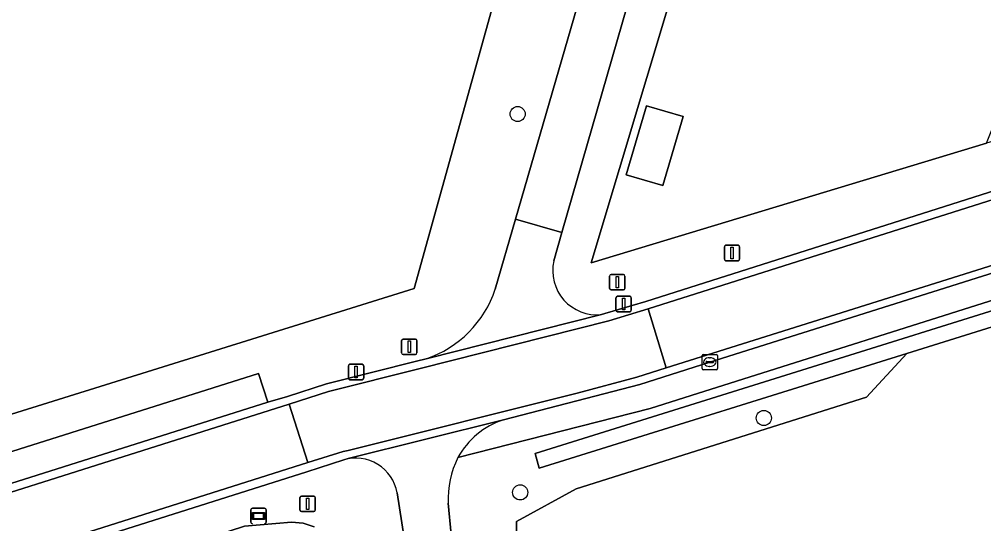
# Model space of a CAD drawing. Extents: x 162879 to 165540, y 384011 to 385181.
# Drawn here: x 163715.3 to 163777.7, y 384499.8 to 384532.4 of the extents above; entities that cross this region are included whole.
import ezdxf

# ---------------------------------------------------------------- set-up
doc = ezdxf.new("R2010")
doc.units = 0
for name, color, linetype in [('IMGEO_Afsluitpaal', 7, 'Continuous'), ('IMGEO_Berm_groen', 7, 'Continuous'), ('IMGEO_Boom', 7, 'Continuous'), ('IMGEO_Bouwland', 7, 'Continuous'), ('IMGEO_Erf', 7, 'Continuous'), ('IMGEO_Grasland_agrarisch', 7, 'Continuous'), ('IMGEO_Groenvoorziening', 7, 'Continuous'), ('IMGEO_Haag', 7, 'Continuous'), ('IMGEO_Kolk', 7, 'Continuous'), ('IMGEO_Lichtmast', 7, 'Continuous'), ('IMGEO_Loofbos', 7, 'Continuous'), ('IMGEO_Oever', 7, 'Continuous'), ('IMGEO_Pand', 7, 'Continuous'), ('IMGEO_Parkeervlak_halfverhard', 7, 'Continuous'), ('IMGEO_Rijbaan_lokaal_gesloten', 7, 'Continuous'), ('IMGEO_Rijbaan_lokaal_open', 7, 'Continuous'), ('IMGEO_Voetpad_open', 7, 'Continuous'), ('IMGEO_Wegwijzer', 7, 'Continuous')]:
    doc.layers.add(name, color=color, linetype=linetype)

msp = doc.modelspace()

# ---------------------------------------------------------------- linework, layer by layer
at = {"layer": 'IMGEO_Afsluitpaal'}
for p, q in [((163753.463, 384515.004), (163753.463, 384515.804)), ((163753.463, 384515.804), (163753.463, 384515.004)), ((163753.563, 384515.904), (163754.353, 384515.904)), ((163754.353, 384515.904), (163753.563, 384515.904)), ((163754.453, 384515.804), (163754.453, 384515.004)), ((163754.453, 384515.004), (163754.453, 384515.804)), ((163754.353, 384514.904), (163753.563, 384514.904)), ((163753.563, 384514.904), (163754.353, 384514.904)), ((163753.875, 384513.592), (163753.875, 384514.392)), ((163753.875, 384514.392), (163753.875, 384513.592)), ((163753.975, 384514.492), (163754.765, 384514.492)), ((163754.765, 384514.492), (163753.975, 384514.492)), ((163754.865, 384514.392), (163754.865, 384513.592)), ((163754.865, 384513.592), (163754.865, 384514.392)), ((163754.765, 384513.492), (163753.975, 384513.492)), ((163753.975, 384513.492), (163754.765, 384513.492)), ((163740.111, 384511.729), (163740.901, 384511.729)), ((163740.901, 384511.729), (163740.111, 384511.729)), ((163740.011, 384510.829), (163740.011, 384511.629)), ((163740.011, 384511.629), (163740.011, 384510.829)), ((163741.001, 384511.629), (163741.001, 384510.829)), ((163741.001, 384510.829), (163741.001, 384511.629)), ((163740.901, 384510.729), (163740.111, 384510.729)), ((163740.111, 384510.729), (163740.901, 384510.729)), ((163733.434, 384500.664), (163733.434, 384501.464)), ((163733.434, 384501.464), (163733.434, 384500.664)), ((163733.534, 384501.564), (163734.324, 384501.564)), ((163734.324, 384501.564), (163733.534, 384501.564)), ((163734.424, 384501.464), (163734.424, 384500.664)), ((163734.424, 384500.664), (163734.424, 384501.464)), ((163734.324, 384500.564), (163733.534, 384500.564)), ((163733.534, 384500.564), (163734.324, 384500.564))]:
    msp.add_line(p, q, dxfattribs=at)
for points in [[(163753.883, 384515.779), (163754.033, 384515.779), (163754.033, 384515.029), (163753.883, 384515.029), (163753.883, 384515.779)], [(163754.295, 384514.367), (163754.445, 384514.367), (163754.445, 384513.617), (163754.295, 384513.617), (163754.295, 384514.367)], [(163740.431, 384511.604), (163740.581, 384511.604), (163740.581, 384510.854), (163740.431, 384510.854), (163740.431, 384511.604)], [(163733.854, 384501.439), (163734.004, 384501.439), (163734.004, 384500.689), (163733.854, 384500.689), (163733.854, 384501.439)]]:
    msp.add_lwpolyline(points, dxfattribs=at)
for centre, start, end in [((163753.563, 384515.804), 90, 180), ((163753.563, 384515.804), 90, 180), ((163754.353, 384515.804), 0, 90), ((163754.353, 384515.804), 360, 90), ((163753.563, 384515.004), 180, 270), ((163753.563, 384515.004), 180, 270), ((163754.353, 384515.004), 270, 0), ((163754.353, 384515.004), 270, 0), ((163753.975, 384514.392), 90, 180), ((163753.975, 384514.392), 90, 180), ((163754.765, 384514.392), 0, 90), ((163754.765, 384514.392), 360, 90), ((163753.975, 384513.592), 180, 270), ((163753.975, 384513.592), 180, 270), ((163754.765, 384513.592), 270, 0), ((163754.765, 384513.592), 270, 0), ((163740.111, 384511.629), 90, 180), ((163740.111, 384511.629), 90, 180), ((163740.901, 384511.629), 0, 90), ((163740.901, 384511.629), 360, 90), ((163740.111, 384510.829), 180, 270), ((163740.111, 384510.829), 180, 270), ((163740.901, 384510.829), 270, 0), ((163740.901, 384510.829), 270, 0), ((163733.534, 384501.464), 90, 180), ((163733.534, 384501.464), 90, 180), ((163734.324, 384501.464), 0, 90), ((163734.324, 384501.464), 360, 90), ((163733.534, 384500.664), 180, 270), ((163733.534, 384500.664), 180, 270), ((163734.324, 384500.664), 270, 0), ((163734.324, 384500.664), 270, 0)]:
    msp.add_arc(centre, 0.1, start, end, dxfattribs=at)
at = {"layer": 'IMGEO_Berm_groen'}
for points in [[(163736.271, 384503.913), (163733.882, 384503.128), (163673.457, 384484.009), (163672.218, 384481.736), (163672.861, 384479.522), (163673.525, 384477.235), (163735.296, 384497.157), (163738.245, 384498.107), (163740.185, 384498.733), (163740.174, 384498.86), (163739.718, 384501.777)], [(163734.712, 384498.764), (163734.624, 384498.186), (163733.132, 384497.317), (163675.705, 384478.27), (163675.039, 384480.186), (163674.542, 384481.62), (163729.855, 384499.627), (163732.888, 384499.869), (163733.639, 384499.81), (163734.353, 384499.569)]]:
    msp.add_lwpolyline(points, dxfattribs=at)
msp.add_arc((163737.039, 384501.303), 2.721, 10.04057, 106.38898, dxfattribs=at)
at = {"layer": 'IMGEO_Boom'}
for centre in [(163747.516, 384526.285), (163763.439, 384506.618), (163747.682, 384501.805)]:
    msp.add_circle(centre, 0.489, dxfattribs=at)
at = {"layer": 'IMGEO_Bouwland'}
msp.add_lwpolyline([(163855.899, 384531.368), (163814.844, 384522.961), (163804.4, 384520.545), (163798.342, 384518.806), (163772.691, 384510.794), (163770.073, 384507.956), (163751.31, 384502.046), (163747.438, 384499.922), (163747.438, 384482.013), (163749.377, 384469.459), (163749.654, 384464.659), (163751.685, 384456.628), (163754.823, 384449.705), (163867.186, 384478.711), (163950.521, 384501.908), (163952.667, 384505.672), (163941.075, 384511.882)], dxfattribs=at)
at = {"layer": 'IMGEO_Erf'}
for points in [[(163799.02, 384577.651), (163792.055, 384580.685), (163773.826, 384588.522), (163773.647, 384587.918), (163773.124, 384586.176), (163768.848, 384571.921), (163768.498, 384570.754), (163752.269, 384516.65), (163777.851, 384524.403)], [(163758.229, 384526.12), (163756.916, 384521.65), (163754.538, 384522.348), (163755.851, 384526.819)]]:
    msp.add_lwpolyline(points, close=True, dxfattribs=at)
at = {"layer": 'IMGEO_Grasland_agrarisch'}
msp.add_lwpolyline([(163668.553, 384493.307), (163668.711, 384492.83), (163669.151, 384492.975), (163707.984, 384504.752), (163740.833, 384514.99), (163749.199, 384545.097), (163706.403, 384553.758), (163672.665, 384560.355), (163668.96, 384560.915), (163596.312, 384574.671), (163590.751, 384571.191), (163607.758, 384514.396), (163625.434, 384520.504), (163627.339, 384513.36), (163660.438, 384521.774)], close=True, dxfattribs=at)
at = {"layer": 'IMGEO_Groenvoorziening'}
for points in [[(163855.058, 384541.435), (163857.245, 384543.079), (163859.275, 384544.758), (163860.172, 384545.493), (163858.584, 384551.143), (163856.415, 384552.055), (163855.609, 384549.273), (163851.342, 384547.903), (163783.168, 384526.014), (163777.851, 384524.403), (163752.269, 384516.65), (163768.498, 384570.754), (163765.703, 384571.809), (163750.372, 384518.617), (163749.854, 384516.777)], [(163747.438, 384482.013), (163747.438, 384499.922), (163751.31, 384502.046), (163770.073, 384507.956), (163772.691, 384510.794), (163748.898, 384503.363), (163748.645, 384504.331), (163798.055, 384519.764), (163804.144, 384521.512), (163814.635, 384523.939), (163855.656, 384532.338)], [(163855.656, 384532.338), (163814.635, 384523.939), (163804.144, 384521.512), (163798.055, 384519.764), (163748.645, 384504.331), (163748.898, 384503.363), (163772.691, 384510.794), (163798.342, 384518.806)], [(163752.94, 384513.318), (163753.158, 384513.373), (163755.812, 384514.166), (163785.969, 384523.751), (163791.216, 384525.336)], [(163780.96, 384515.1), (163758.748, 384508.071), (163756.083, 384507.235), (163743.651, 384504.054)], [(163743.012, 384501.102), (163743.213, 384499.073), (163743.896, 384491.268), (163744.713, 384481.919)]]:
    msp.add_lwpolyline(points, dxfattribs=at)
for centre, radius, start, end in [((163752.626, 384516.144), 2.843, 167.12895, 276.34752), ((163749.179, 384501.312), 6.17, 153.61892, 181.95309)]:
    msp.add_arc(centre, radius, start, end, dxfattribs=at)
at = {"layer": 'IMGEO_Haag'}
msp.add_lwpolyline([(163855.656, 384532.338), (163814.635, 384523.939), (163804.144, 384521.512), (163798.055, 384519.764), (163748.645, 384504.331), (163748.898, 384503.363), (163772.691, 384510.794), (163798.342, 384518.806), (163804.4, 384520.545), (163814.844, 384522.961)], dxfattribs=at)
at = {"layer": 'IMGEO_Kolk'}
for p, q in [((163759.446, 384509.81), (163759.446, 384510.662)), ((163759.521, 384510.736), (163760.373, 384510.736)), ((163759.934, 384510.516), (163759.959, 384510.516)), ((163760.447, 384510.662), (163760.447, 384509.81)), ((163759.705, 384510.23), (163759.705, 384510.242)), ((163760.143, 384510.193), (163759.745, 384510.193)), ((163759.748, 384510.279), (163760.146, 384510.279)), ((163759.957, 384509.956), (163759.932, 384509.956)), ((163760.189, 384510.242), (163760.189, 384510.23)), ((163760.373, 384509.736), (163759.521, 384509.736))]:
    msp.add_line(p, q, dxfattribs=at)
for points in [[(163759.446, 384509.81), (163759.446, 384510.662)], [(163759.521, 384510.736), (163760.373, 384510.736)], [(163760.447, 384510.662), (163760.447, 384509.81)], [(163760.373, 384509.736), (163759.521, 384509.736)]]:
    msp.add_lwpolyline(points, dxfattribs=at)
for centre, radius, start, end in [((163759.523, 384510.66), 0.0765, 91.55205, 178.44795), ((163759.523, 384510.66), 0.0765, 91.55205, 178.44795), ((163760.371, 384510.66), 0.0765, 1.55205, 88.44795), ((163760.371, 384510.66), 0.0765, 1.55205, 88.44795), ((163759.745, 384510.239), 0.0403, 85.87752, 175.75265), ((163759.742, 384510.229), 0.0366, 178.93798, 274.71019), ((163760.146, 384510.236), 0.043, 264.86636, 352.45326), ((163760.15, 384510.241), 0.0386, 1.73085, 96.63898), ((163759.523, 384509.812), 0.0765, 181.55205, 268.44795), ((163759.523, 384509.812), 0.0765, 181.55205, 268.44795), ((163760.371, 384509.812), 0.0765, 271.55205, 358.44795), ((163760.371, 384509.812), 0.0765, 271.55205, 358.44795)]:
    msp.add_arc(centre, radius, start, end, dxfattribs=at)
for centre, major_axis, ratio, start_param, end_param in [((163759.933, 384510.236), (-0.387, 0.002), 0.722429, 4.712389, 7.853982), ((163759.958, 384510.236), (-0.39, 0.002), 0.717154, 1.570796, 4.712389)]:
    msp.add_ellipse(centre, major_axis=major_axis, ratio=ratio, start_param=start_param, end_param=end_param, dxfattribs=at)
at = {"layer": 'IMGEO_Lichtmast'}
for p, q in [((163760.886, 384516.895), (163760.886, 384517.695)), ((163760.886, 384517.695), (163760.886, 384516.895)), ((163760.986, 384517.795), (163761.776, 384517.795)), ((163761.776, 384517.795), (163760.986, 384517.795)), ((163761.876, 384517.695), (163761.876, 384516.895)), ((163761.876, 384516.895), (163761.876, 384517.695)), ((163761.776, 384516.795), (163760.986, 384516.795)), ((163760.986, 384516.795), (163761.776, 384516.795)), ((163736.567, 384509.194), (163736.567, 384509.994)), ((163736.567, 384509.994), (163736.567, 384509.194)), ((163736.667, 384510.094), (163737.457, 384510.094)), ((163737.457, 384510.094), (163736.667, 384510.094)), ((163737.557, 384509.994), (163737.557, 384509.194)), ((163737.557, 384509.194), (163737.557, 384509.994)), ((163737.457, 384509.094), (163736.667, 384509.094)), ((163736.667, 384509.094), (163737.457, 384509.094))]:
    msp.add_line(p, q, dxfattribs=at)
for points in [[(163761.306, 384517.67), (163761.456, 384517.67), (163761.456, 384516.92), (163761.306, 384516.92), (163761.306, 384517.67)], [(163736.987, 384509.969), (163737.137, 384509.969), (163737.137, 384509.219), (163736.987, 384509.219), (163736.987, 384509.969)]]:
    msp.add_lwpolyline(points, dxfattribs=at)
for centre, start, end in [((163760.986, 384517.695), 90, 180), ((163760.986, 384517.695), 90, 180), ((163761.776, 384517.695), 0, 90), ((163761.776, 384517.695), 360, 90), ((163760.986, 384516.895), 180, 270), ((163760.986, 384516.895), 180, 270), ((163761.776, 384516.895), 270, 0), ((163761.776, 384516.895), 270, 0), ((163736.667, 384509.994), 90, 180), ((163736.667, 384509.994), 90, 180), ((163737.457, 384509.994), 0, 90), ((163737.457, 384509.994), 360, 90), ((163736.667, 384509.194), 180, 270), ((163736.667, 384509.194), 180, 270), ((163737.457, 384509.194), 270, 0), ((163737.457, 384509.194), 270, 0)]:
    msp.add_arc(centre, 0.1, start, end, dxfattribs=at)
at = {"layer": 'IMGEO_Loofbos'}
for points in [[(163746.068, 384514.958), (163747.384, 384519.482), (163768.118, 384591.001), (163767.053, 384591.5), (163767.086, 384591.577), (163767.821, 384593.275), (163761.701, 384599.219)], [(163749.199, 384545.097), (163740.833, 384514.99), (163707.984, 384504.752), (163669.151, 384492.975), (163668.711, 384492.83), (163670.024, 384488.865), (163670.255, 384488.274), (163685.29, 384493.062), (163684.706, 384494.946), (163730.755, 384509.491), (163731.366, 384507.637), (163732.632, 384508.009), (163735.16, 384508.836), (163741.054, 384510.309), (163741.517, 384510.426), (163741.607, 384510.449)]]:
    msp.add_lwpolyline(points, dxfattribs=at)
msp.add_arc((163739.318, 384517.175), 7.104, 288.79376, 341.81944, dxfattribs=at)
at = {"layer": 'IMGEO_Oever'}
msp.add_lwpolyline([(163734.353, 384499.569), (163733.639, 384499.81), (163732.888, 384499.869), (163729.855, 384499.627), (163674.542, 384481.62), (163675.039, 384480.186), (163675.705, 384478.27), (163733.132, 384497.317)], dxfattribs=at)
at = {"layer": 'IMGEO_Pand'}
msp.add_lwpolyline([(163758.229, 384526.12), (163755.851, 384526.819), (163754.538, 384522.348), (163756.916, 384521.65)], close=True, dxfattribs=at)
at = {"layer": 'IMGEO_Parkeervlak_halfverhard'}
msp.add_lwpolyline([(163731.366, 384507.637), (163730.755, 384509.491), (163684.706, 384494.946), (163685.29, 384493.062)], close=True, dxfattribs=at)
at = {"layer": 'IMGEO_Rijbaan_lokaal_gesloten'}
msp.add_lwpolyline([(163791.418, 384524.876), (163786.222, 384523.282), (163755.965, 384513.688), (163757.115, 384509.864), (163780.232, 384517.137)], dxfattribs=at)
for points in [[(163757.115, 384509.864), (163755.965, 384513.688), (163753.419, 384512.911), (163741.21, 384509.831), (163735.282, 384508.322), (163732.744, 384507.516), (163733.943, 384503.731), (163736.228, 384504.447), (163736.556, 384504.526), (163751.375, 384508.217), (163755.228, 384509.255)], [(163733.943, 384503.731), (163732.744, 384507.516), (163666.524, 384486.547), (163617.326, 384471.177), (163605.38, 384467.425), (163606.478, 384463.562), (163618.666, 384467.431), (163666.742, 384482.429)]]:
    msp.add_lwpolyline(points, close=True, dxfattribs=at)
at = {"layer": 'IMGEO_Rijbaan_lokaal_open'}
for points in [[(163791.216, 384525.336), (163785.969, 384523.751), (163755.812, 384514.166), (163753.158, 384513.373), (163752.94, 384513.318), (163741.607, 384510.449), (163741.517, 384510.426), (163741.054, 384510.309), (163735.16, 384508.836), (163732.632, 384508.009), (163731.366, 384507.637), (163685.29, 384493.062), (163670.255, 384488.274), (163666.391, 384487.043), (163664.558, 384486.47), (163620.324, 384472.642), (163617.184, 384471.66), (163605.167, 384467.904)], [(163605.38, 384467.425), (163617.326, 384471.177), (163666.524, 384486.547), (163732.744, 384507.516), (163735.282, 384508.322), (163741.21, 384509.831), (163753.419, 384512.911), (163755.965, 384513.688), (163786.222, 384523.282), (163791.418, 384524.876)], [(163780.232, 384517.137), (163757.115, 384509.864), (163755.228, 384509.255), (163751.375, 384508.217), (163736.556, 384504.526), (163736.228, 384504.447), (163733.943, 384503.731), (163666.742, 384482.429), (163618.666, 384467.431), (163606.478, 384463.562)], [(163606.62, 384463.084), (163618.797, 384466.945), (163663.998, 384481.064), (163673.457, 384484.009), (163733.882, 384503.128), (163736.271, 384503.913), (163736.561, 384504.005), (163746.591, 384506.492), (163755.421, 384508.79), (163759.947, 384510.236), (163780.394, 384516.674)], [(163746.591, 384506.492), (163736.561, 384504.005), (163736.271, 384503.913)], [(163739.718, 384501.777), (163740.174, 384498.86), (163743.213, 384499.073), (163743.012, 384501.102)]]:
    msp.add_lwpolyline(points, dxfattribs=at)
for centre, radius, start, end in [((163748.127, 384501.648), 5.082, 107.59425, 151.74031), ((163737.039, 384501.303), 2.721, 10.04057, 106.38898), ((163749.179, 384501.312), 6.17, 153.61892, 181.95309)]:
    msp.add_arc(centre, radius, start, end, dxfattribs=at)
at = {"layer": 'IMGEO_Voetpad_open'}
msp.add_lwpolyline([(163765.703, 384571.809), (163768.498, 384570.754), (163768.848, 384571.921), (163766.044, 384572.955), (163770.912, 384589.693), (163768.118, 384591.001), (163747.384, 384519.482), (163750.372, 384518.617)], close=True, dxfattribs=at)
for points in [[(163749.854, 384516.777), (163750.372, 384518.617), (163747.384, 384519.482), (163746.068, 384514.958)], [(163780.394, 384516.674), (163759.947, 384510.236), (163755.421, 384508.79), (163746.591, 384506.492)], [(163743.651, 384504.054), (163756.083, 384507.235), (163758.748, 384508.071), (163780.96, 384515.1)], [(163741.607, 384510.449), (163752.94, 384513.318)]]:
    msp.add_lwpolyline(points, dxfattribs=at)
for centre, radius, start, end in [((163752.626, 384516.144), 2.843, 167.12895, 276.34752), ((163739.318, 384517.175), 7.104, 288.79376, 341.81944), ((163748.127, 384501.648), 5.082, 107.59425, 151.74031)]:
    msp.add_arc(centre, radius, start, end, dxfattribs=at)
at = {"layer": 'IMGEO_Wegwijzer'}
for p, q in [((163730.259, 384499.878), (163730.259, 384500.678)), ((163730.259, 384500.678), (163730.259, 384499.878)), ((163730.359, 384500.778), (163731.149, 384500.778)), ((163731.149, 384500.778), (163730.359, 384500.778)), ((163731.249, 384500.678), (163731.249, 384499.878)), ((163731.249, 384499.878), (163731.249, 384500.678))]:
    msp.add_line(p, q, dxfattribs=at)
for points in [[(163730.36, 384500.51), (163731.148, 384500.51), (163731.148, 384500.046), (163730.36, 384500.046), (163730.36, 384500.51)], [(163730.425, 384500.445), (163730.425, 384500.111), (163731.083, 384500.111), (163731.083, 384500.445), (163730.425, 384500.445)]]:
    msp.add_lwpolyline(points, dxfattribs=at)
for centre, start, end in [((163730.359, 384500.678), 90, 180), ((163730.359, 384500.678), 90, 180), ((163731.149, 384500.678), 0, 90), ((163731.149, 384500.678), 360, 90), ((163730.359, 384499.878), 180, 270), ((163730.359, 384499.878), 180, 270), ((163731.149, 384499.878), 270, 0), ((163731.149, 384499.878), 270, 0)]:
    msp.add_arc(centre, 0.1, start, end, dxfattribs=at)

doc.saveas('drawing.dxf')
